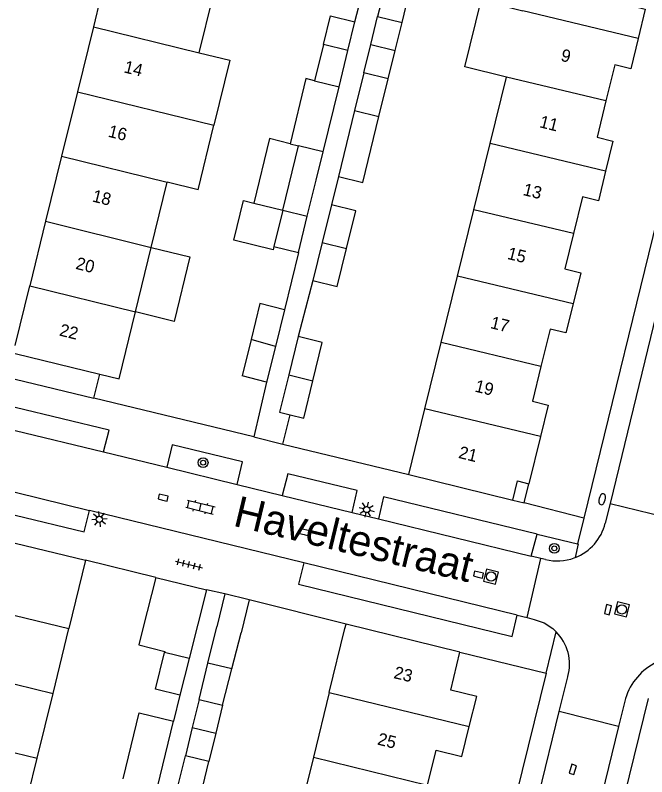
# Model space of a CAD drawing. Extents: x 128000 to 131008, y 398996 to 402500.
# Drawn here: x 128000 to 128051.2, y 399488 to 399549.6 of the extents above; entities that cross this region are included whole.
import ezdxf

# ---------------------------------------------------------------- set-up
doc = ezdxf.new("R2010")
doc.units = 0
for name, color, linetype in [('gg-afsc-erfafscheiding', 7, 'Continuous'), ('gg-afsc-muur', 7, 'Continuous'), ('gg-anno-huisnummerreeks BGT', 7, 'Continuous'), ('gg-anno-openbare ruimte label', 7, 'Continuous'), ('gg-bbg-bijgebouw', 7, 'Continuous'), ('gg-bbg-gedigitaliseerde bebouwing', 7, 'Continuous'), ('gg-bbg-gedigitaliseerde bijgebouw', 7, 'Continuous'), ('gg-bbg-hoofdgebouw', 7, 'Continuous'), ('gg-bbg-luifel en loopbrug', 7, 'Continuous'), ('gg-bbg-onder overbouw', 7, 'Continuous'), ('gg-bbg-pand overbouw', 7, 'Continuous'), ('gg-bbg-tussenscheiding', 7, 'Continuous'), ('gg-knt-verharding', 7, 'Continuous'), ('gg-knt-verharding nz', 7, 'Continuous'), ('gt-grn-weggrens', 7, 'Continuous'), ('gt-symb-boom', 7, 'Continuous'), ('gt-symb-brandkraan', 7, 'Continuous'), ('gt-symb-klinker verharding', 7, 'Continuous'), ('gt-symb-kolk', 7, 'Continuous'), ('gt-symb-lichtmast', 7, 'Continuous'), ('gt-symb-rioolschacht', 7, 'Continuous'), ('gt-symb-tegel verharding', 7, 'Continuous')]:
    doc.layers.add(name, color=color, linetype=linetype)

# ---------------------------------------------------------------- blocks, each defined once
blk = doc.blocks.new('gt0-BR')
at = {"layer": 'gt-symb-brandkraan'}
for centre, radius, start, end in [((-0.244, 0), 0.206, 107.56694, 252.43307), ((0.599, -2.664), 3, 106.89205, 107.56694), ((0, -0.691), 0.938, 73.10799, 106.89205), ((-0.599, -2.664), 3, 72.43309, 73.10799), ((0.244, 0), 0.206, 287.56695, 72.43309), ((0.599, 2.664), 3, 252.43307, 253.10797), ((0, 0.691), 0.938, 253.10797, 286.89206), ((-0.599, 2.664), 3, 286.89206, 287.56695)]:
    blk.add_arc(centre, radius, start, end, dxfattribs=at)
blk = doc.blocks.new('gt0-LMAST')
at = {"layer": 'gt-symb-lichtmast'}
for p, q in [((-0.005, 0.246), (-0.005, 0.621)), ((-0.182, 0.173), (-0.447, 0.438)), ((0.172, 0.173), (0.437, 0.438)), ((-0.255, -0.004), (-0.63, -0.004)), ((-0.182, -0.181), (-0.447, -0.446)), ((-0.005, -0.254), (-0.005, -0.629)), ((0.437, -0.446), (0.172, -0.181)), ((0.245, -0.004), (0.62, -0.004))]:
    blk.add_line(p, q, dxfattribs=at)
blk.add_circle((-0.005, -0.004), 0.25, dxfattribs=at)
blk = doc.blocks.new('gt0-TEG1')
at = {"layer": 'gt-symb-tegel verharding'}
for p, q in [((-1.125, 0), (1.125, 0)), ((-0.9, -0.25), (-0.9, 0.25)), ((-0.45, -0.25), (-0.45, 0.25)), ((0, -0.25), (0, 0.25)), ((0.45, -0.25), (0.45, 0.25)), ((0.9, -0.25), (0.9, 0.25))]:
    blk.add_line(p, q, dxfattribs=at)
blk = doc.blocks.new('gt0-KL1')
at = {"layer": 'gt-symb-klinker verharding'}
for p, q in [((-1.15, 0.3), (1.15, 0.3)), ((-1, -0.3), (-1, 0.3)), ((-0.5, 0.3), (-0.5, 0.45)), ((0, -0.3), (0, 0.3)), ((0.5, 0.3), (0.5, 0.45)), ((1, -0.3), (1, 0.3)), ((-1.15, -0.3), (1.15, -0.3)), ((-0.5, -0.45), (-0.5, -0.3)), ((0.5, -0.45), (0.5, -0.3))]:
    blk.add_line(p, q, dxfattribs=at)
blk = doc.blocks.new('gt0-KOLK')
at = {"layer": 'gt-symb-kolk'}
blk.add_lwpolyline([(0, 0), (0.375, 0), (0.375, 0.4), (-0.375, 0.4), (-0.375, 0), (0, 0)], dxfattribs=at)
blk = doc.blocks.new('gt0-BOOM')
at = {"layer": 'gt-symb-boom'}
for radius in [0.4, 0.2]:
    blk.add_circle((0, 0), radius, dxfattribs=at)
blk = doc.blocks.new('gt0-RS')
at = {"layer": 'gt-symb-rioolschacht'}
blk.add_lwpolyline([(-0.5, -0.5), (0.5, -0.5), (0.5, 0.5), (-0.5, 0.5)], close=True, dxfattribs=at)
blk.add_circle((0, 0), 0.375, dxfattribs=at)

msp = doc.modelspace()

# ---------------------------------------------------------------- linework, layer by layer
at = {"layer": 'gg-afsc-erfafscheiding'}
for p, q in [((128027.518, 399549.1), (128028.084, 399551.404)), ((128026.17, 399536.583), (128025.611, 399534.303)), ((128022.93, 399530.435), (128021.821, 399525.809)), ((128024.108, 399528.182), (128022.911, 399523.632)), ((128013.333, 399494.609), (128012.822, 399492.516))]:
    msp.add_line(p, q, dxfattribs=at)
at = {"layer": 'gg-afsc-muur'}
for p, q in [((128006.378, 399518.64), (128006.857, 399520.591)), ((128020.356, 399519.96), (128019.319, 399515.517)), ((128019.319, 399515.517), (128006.378, 399518.64)), ((128021.682, 399514.937), (128022.266, 399517.313)), ((128021.682, 399514.937), (128031.88, 399512.47)), ((128011.401, 399504.139), (128005.7, 399505.53))]:
    msp.add_line(p, q, dxfattribs=at)
at = {"layer": 'gg-bbg-bijgebouw'}
for p, q in [((128021.821, 399525.809), (128021.079, 399522.846)), ((128022.911, 399523.632), (128022.151, 399520.547)), ((128021.079, 399522.846), (128020.356, 399519.96)), ((128020.356, 399519.96), (128018.377, 399520.456)), ((128022.266, 399517.313), (128023.368, 399517.042)), ((128011.401, 399504.139), (128015.481, 399503.143)), ((128018.954, 399502.317), (128016.979, 399502.812))]:
    msp.add_line(p, q, dxfattribs=at)
msp.add_lwpolyline([(128022.151, 399520.547), (128021.407, 399517.525), (128022.266, 399517.313)], dxfattribs=at)
at = {"layer": 'gg-bbg-gedigitaliseerde bebouwing'}
for p, q in [((128014.89, 399546.609), (128016.177, 399551.85)), ((128014.811, 399535.521), (128016.085, 399540.745)), ((128011.023, 399530.857), (128012.317, 399536.127)), ((128014.811, 399535.521), (128012.317, 399536.127)), ((128009.743, 399525.64), (128011.023, 399530.857)), ((128008.41, 399520.21), (128009.743, 399525.64))]:
    msp.add_line(p, q, dxfattribs=at)
for points in [[(128039.78, 399544.635), (128036.422, 399545.46), (128037.741, 399550.829), (128041.099, 399550.004)], [(128014.89, 399546.609), (128017.375, 399545.999), (128016.085, 399540.745)]]:
    msp.add_lwpolyline(points, dxfattribs=at)
at = {"layer": 'gg-bbg-gedigitaliseerde bijgebouw'}
for p, q in [((128030.105, 399552.603), (128029.353, 399549.542)), ((128031.332, 399549.056), (128032.083, 399552.117)), ((128029.353, 399549.542), (128031.332, 399549.056)), ((128024.972, 399547.282), (128024.249, 399544.342)), ((128026.951, 399546.795), (128024.972, 399547.282)), ((128026.228, 399543.854), (128026.951, 399546.795)), ((128028.236, 399544.993), (128027.483, 399541.928)), ((128030.215, 399544.507), (128028.236, 399544.993)), ((128029.462, 399541.442), (128030.215, 399544.507)), ((128024.936, 399538.595), (128026.228, 399543.854)), ((128027.483, 399541.928), (128026.17, 399536.583)), ((128022.262, 399539.248), (128022.955, 399539.079)), ((128021.673, 399533.862), (128022.955, 399539.079)), ((128024.373, 399536.306), (128024.936, 399538.595)), ((128023.653, 399533.375), (128024.373, 399536.306)), ((128025.611, 399534.303), (128024.86, 399531.243)), ((128021.673, 399533.862), (128020.95, 399530.922)), ((128022.93, 399530.435), (128023.653, 399533.375)), ((128024.86, 399531.243), (128024.108, 399528.182)), ((128020.95, 399530.922), (128022.93, 399530.435)), ((128019.097, 399523.388), (128018.377, 399520.456)), ((128023.368, 399517.042), (128024.11, 399520.064)), ((128015.481, 399503.143), (128014.079, 399497.581)), ((128016.979, 399502.812), (128016.326, 399500.139)), ((128018.954, 399502.317), (128018.288, 399499.66)), ((128015.609, 399497.207), (128016.326, 399500.139)), ((128017.555, 399496.734), (128018.288, 399499.66)), ((128014.079, 399497.581), (128013.333, 399494.609)), ((128014.891, 399494.265), (128015.609, 399497.207)), ((128016.791, 399493.803), (128017.555, 399496.734)), ((128014.891, 399494.265), (128016.791, 399493.803)), ((128011.516, 399487.159), (128012.822, 399492.516)), ((128013.062, 399486.782), (128013.778, 399489.713)), ((128015.683, 399489.25), (128013.778, 399489.713)), ((128014.968, 399486.313), (128015.683, 399489.25))]:
    msp.add_line(p, q, dxfattribs=at)
for points in [[(128024.249, 399544.342), (128023.547, 399544.515), (128022.262, 399539.248)], [(128026.17, 399536.583), (128028.149, 399536.097), (128029.462, 399541.442)], [(128026.838, 399530.756), (128027.59, 399533.817), (128025.611, 399534.303)], [(128024.108, 399528.182), (128026.087, 399527.696), (128026.838, 399530.756)], [(128021.821, 399525.809), (128019.813, 399526.302), (128019.097, 399523.388)], [(128024.11, 399520.064), (128024.869, 399523.151), (128022.911, 399523.632)], [(128011.401, 399504.139), (128010.326, 399500), (128010.002, 399498.675), (128012.11, 399498.16), (128012.089, 399498.072)], [(128013.333, 399494.609), (128011.361, 399495.09), (128012.089, 399498.072)], [(128008.733, 399487.836), (128010.04, 399493.194), (128012.822, 399492.516)]]:
    msp.add_lwpolyline(points, dxfattribs=at)
at = {"layer": 'gg-bbg-hoofdgebouw'}
for p, q in [((128007.611, 399553.953), (128006.327, 399548.72)), ((128006.327, 399548.72), (128005.037, 399543.458)), ((128038.461, 399539.265), (128039.78, 399544.635)), ((128005.037, 399543.458), (128003.756, 399538.235)), ((128037.143, 399533.897), (128038.461, 399539.265)), ((128003.756, 399538.235), (128002.465, 399532.972)), ((128035.824, 399528.527), (128037.143, 399533.897)), ((128002.465, 399532.972), (128001.184, 399527.75)), ((128034.505, 399523.158), (128035.824, 399528.527)), ((128000, 399522.922), (128001.184, 399527.75)), ((128033.186, 399517.789), (128034.505, 399523.158)), ((128000, 399522.274), (128006.857, 399520.591)), ((128006.857, 399520.591), (128008.41, 399520.21)), ((128031.88, 399512.47), (128033.186, 399517.789)), ((128042.547, 399515.551), (128041.61, 399511.73)), ((128031.88, 399512.47), (128040.29, 399510.4)), ((128000, 399506.922), (128005.7, 399505.53)), ((128005.7, 399505.53), (128004.346, 399500)), ((128036.02, 399498.09), (128026.79, 399500.35)), ((128003.062, 399494.754), (128004.346, 399500)), ((128025.437, 399494.822), (128024.156, 399489.589)), ((128001.781, 399489.524), (128003.062, 399494.754)), ((128000.487, 399484.241), (128001.781, 399489.524)), ((128024.156, 399489.589), (128022.878, 399484.37))]:
    msp.add_line(p, q, dxfattribs=at)
for points in [[(128050.474, 399553.445), (128049.74, 399550.46), (128051.03, 399550.151), (128050.449, 399547.768)], [(128050.449, 399547.768), (128049.85, 399545.31), (128048.56, 399545.62), (128047.842, 399542.707)], [(128047.842, 399542.707), (128047.12, 399539.78), (128048.41, 399539.46), (128047.817, 399537.028)], [(128047.817, 399537.028), (128047.23, 399534.62), (128045.94, 399534.94), (128045.211, 399531.967)], [(128045.211, 399531.967), (128044.51, 399529.11), (128045.8, 399528.79), (128045.181, 399526.29)], [(128045.181, 399526.29), (128044.6, 399523.94), (128043.32, 399524.25), (128042.579, 399521.228)], [(128042.579, 399521.228), (128041.89, 399518.42), (128043.17, 399518.09), (128042.547, 399515.551)], [(128025.437, 399494.822), (128026.705, 399500), (128026.79, 399500.35)], [(128036.778, 399492.07), (128037.38, 399494.51), (128035.27, 399495.02), (128036.02, 399498.09)], [(128033.39, 399487.338), (128034.08, 399490.17), (128036.18, 399489.65), (128036.778, 399492.07)]]:
    msp.add_lwpolyline(points, dxfattribs=at)
at = {"layer": 'gg-bbg-luifel en loopbrug'}
for p, q in [((128026.951, 399546.795), (128027.518, 399549.1)), ((128028.795, 399547.268), (128029.353, 399549.542)), ((128030.774, 399546.782), (128031.332, 399549.056)), ((128028.236, 399544.993), (128028.795, 399547.268)), ((128028.795, 399547.268), (128030.774, 399546.782)), ((128030.215, 399544.507), (128030.774, 399546.782)), ((128019.315, 399534.443), (128021.673, 399533.862)), ((128014.891, 399494.265), (128014.335, 399491.989)), ((128016.791, 399493.803), (128016.237, 399491.527)), ((128014.335, 399491.989), (128013.778, 399489.713)), ((128014.335, 399491.989), (128016.237, 399491.527)), ((128016.237, 399491.527), (128015.683, 399489.25))]:
    msp.add_line(p, q, dxfattribs=at)
for points in [[(128024.972, 399547.282), (128025.538, 399549.586), (128027.518, 399549.1)], [(128022.262, 399539.248), (128020.599, 399539.658), (128019.315, 399534.443)], [(128020.95, 399530.922), (128020.887, 399530.667), (128017.711, 399531.449), (128018.498, 399534.644), (128019.315, 399534.443)], [(128011.023, 399530.857), (128014.152, 399530.086), (128012.867, 399524.87), (128009.743, 399525.64)]]:
    msp.add_lwpolyline(points, dxfattribs=at)
at = {"layer": 'gg-bbg-onder overbouw'}
msp.add_lwpolyline([(128040.29, 399510.4), (128040.67, 399511.96), (128041.61, 399511.73)], dxfattribs=at)
at = {"layer": 'gg-bbg-pand overbouw'}
for p, q in [((128041.23, 399510.17), (128041.61, 399511.73)), ((128040.29, 399510.4), (128041.23, 399510.17))]:
    msp.add_line(p, q, dxfattribs=at)
at = {"layer": 'gg-bbg-tussenscheiding'}
for p, q in [((128050.449, 399547.768), (128041.099, 399550.004)), ((128006.327, 399548.72), (128014.89, 399546.609)), ((128024.249, 399544.342), (128026.228, 399543.854)), ((128047.842, 399542.707), (128039.78, 399544.635)), ((128005.037, 399543.458), (128016.085, 399540.745)), ((128027.483, 399541.928), (128029.462, 399541.442)), ((128047.817, 399537.028), (128038.461, 399539.265)), ((128024.936, 399538.595), (128022.955, 399539.079)), ((128003.756, 399538.235), (128012.317, 399536.127)), ((128021.673, 399533.862), (128023.653, 399533.375)), ((128045.211, 399531.967), (128037.143, 399533.897)), ((128002.465, 399532.972), (128011.023, 399530.857)), ((128024.86, 399531.243), (128026.838, 399530.756)), ((128045.181, 399526.29), (128035.824, 399528.527)), ((128001.184, 399527.75), (128009.743, 399525.64)), ((128021.079, 399522.846), (128019.097, 399523.388)), ((128042.579, 399521.228), (128034.505, 399523.158)), ((128022.151, 399520.547), (128024.11, 399520.064)), ((128042.547, 399515.551), (128033.186, 399517.789)), ((128000, 399501.054), (128004.346, 399500)), ((128014.079, 399497.581), (128012.089, 399498.072)), ((128017.555, 399496.734), (128015.609, 399497.207)), ((128000, 399495.507), (128003.062, 399494.754)), ((128025.437, 399494.822), (128036.778, 399492.07)), ((128000, 399489.957), (128001.781, 399489.524)), ((128024.156, 399489.589), (128033.39, 399487.338))]:
    msp.add_line(p, q, dxfattribs=at)
at = {"layer": 'gg-knt-verharding'}
for p, q in [((128057.051, 399553.915), (128046.06, 399508.95)), ((128057.599, 399548.879), (128048.173, 399510.139)), ((128000, 399520.183), (128006.378, 399518.64)), ((128007.152, 399514.3), (128012.268, 399513.055)), ((128012.268, 399513.055), (128017.969, 399511.668)), ((128017.969, 399511.668), (128021.632, 399510.777)), ((128046.06, 399508.95), (128041.23, 399510.17)), ((128048.173, 399510.139), (128047.781, 399508.53)), ((128048.173, 399510.139), (128052.973, 399508.957)), ((128023.364, 399505.322), (128006.014, 399509.57)), ((128027.284, 399509.402), (128029.417, 399508.882)), ((128041.787, 399505.873), (128042.273, 399507.65)), ((128042.273, 399507.65), (128045.552, 399506.871)), ((128041.454, 399500.893), (128042.578, 399505.681)), ((128042.578, 399505.681), (128041.787, 399505.873)), ((128042.952, 399505.59), (128042.578, 399505.681)), ((128045.271, 399505.719), (128045.353, 399505.75)), ((128026.79, 399500.35), (128018.954, 399502.317)), ((128040.649, 399501.09), (128041.454, 399500.893)), ((128036.02, 399498.09), (128042.989, 399496.39)), ((128042.989, 399496.39), (128031.33, 399448.74)), ((128044.065, 399493.284), (128044.76, 399496.11)), ((128051.27, 399494.35), (128040.705, 399451.381)), ((128049.42, 399494.33), (128048.865, 399492.067)), ((128032.775, 399447.345), (128044.065, 399493.284)), ((128048.865, 399492.067), (128044.065, 399493.284)), ((128048.865, 399492.067), (128035.151, 399436.183))]:
    msp.add_line(p, q, dxfattribs=at)
for points in [[(128007.152, 399514.3), (128007.602, 399516.058), (128000, 399517.905)], [(128017.969, 399511.668), (128018.415, 399513.499), (128012.714, 399514.886), (128012.268, 399513.055)], [(128027.284, 399509.402), (128027.692, 399511.179), (128022.081, 399512.533), (128021.632, 399510.777)], [(128042.273, 399507.65), (128029.822, 399510.659), (128029.417, 399508.882)], [(128000, 399509.194), (128005.583, 399507.833), (128006.014, 399509.57)], [(128045.552, 399506.871), (128045.605, 399506.858), (128045.353, 399505.75)], [(128023.364, 399505.322), (128022.94, 399503.591), (128040.237, 399499.35), (128040.649, 399501.09)], [(128041.454, 399500.893), (128042.042, 399500.749), (128042.828, 399500.458), (128043.529, 399500), (128043.809, 399499.744)]]:
    msp.add_lwpolyline(points, dxfattribs=at)
for centre, radius, start, end in [((128043.897, 399509.472), 3.997, 291.36928, 346.36401), ((128043.899, 399509.469), 3.993, 256.27664, 290.09123), ((128041.134, 399497.103), 3.759, 344.69109, 44.63922), ((128053.991, 399492.947), 4.775, 114.87375, 163.16004)]:
    msp.add_arc(centre, radius, start, end, dxfattribs=at)
at = {"layer": 'gg-knt-verharding nz'}
for p, q in [((128000, 399516.04), (128007.152, 399514.3)), ((128000, 399511.042), (128006.014, 399509.57)), ((128021.632, 399510.777), (128027.284, 399509.402)), ((128029.417, 399508.882), (128041.787, 399505.873)), ((128040.649, 399501.09), (128023.364, 399505.322))]:
    msp.add_line(p, q, dxfattribs=at)
at = {"layer": 'gt-grn-weggrens'}
for p, q in [((128019.319, 399515.517), (128021.682, 399514.937)), ((128046.06, 399508.95), (128045.552, 399506.871)), ((128016.979, 399502.812), (128015.481, 399503.143)), ((128042.989, 399496.39), (128043.809, 399499.744))]:
    msp.add_line(p, q, dxfattribs=at)

# ---------------------------------------------------------------- block references
at = {"layer": 'gt-symb-boom'}
for p in [(128015.217, 399513.432), (128043.661, 399506.494)]:
    msp.add_blockref('gt0-BOOM', p, dxfattribs=at)
at = {"layer": 'gt-symb-brandkraan', "rotation": 76.28353067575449}
msp.add_blockref('gt0-BR', (128047.535, 399510.472), dxfattribs=at)
at = {"layer": 'gt-symb-klinker verharding', "rotation": -13.647238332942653}
msp.add_blockref('gt0-KL1', (128014.996, 399509.837), dxfattribs=at)
at = {"layer": 'gt-symb-kolk'}
for p, rotation in [((128011.939, 399510.408), -13.64723833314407), ((128023.4, 399507.609), -13.647238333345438), ((128037.476, 399504.176), -13.64723833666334), ((128048.2, 399501.485), 76.22785456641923), ((128045.351, 399488.536), 72.05443695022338)]:
    msp.add_blockref('gt0-KOLK', p, dxfattribs=dict(at, rotation=rotation))
at = {"layer": 'gt-symb-lichtmast'}
for p, rotation in [((128028.465, 399509.639), -13.64723833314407), ((128006.823, 399508.856), 5.163306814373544)]:
    msp.add_blockref('gt0-LMAST', p, dxfattribs=dict(at, rotation=rotation))
at = {"layer": 'gt-symb-rioolschacht'}
for p, rotation in [((128038.539, 399504.214), -13.77214543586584), ((128049.137, 399501.555), -13.772145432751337)]:
    msp.add_blockref('gt0-RS', p, dxfattribs=dict(at, rotation=rotation))
at = {"layer": 'gt-symb-tegel verharding', "rotation": -13.64723833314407}
msp.add_blockref('gt0-TEG1', (128014.065, 399505.18), dxfattribs=at)

# ---------------------------------------------------------------- texts
at = {"layer": 'gg-anno-huisnummerreeks BGT'}
for s, rotation, p in [('9', 346.2, (128044.127, 399545.972)), ('14', 346.2, (128008.741, 399545.03)), ('11', 346.2, (128042.399, 399540.589)), ('16', 346.2, (128007.464, 399539.823)), ('13', 346.2, (128041.062, 399535.105)), ('18', 346.2, (128006.178, 399534.579)), ('15', 346.2, (128039.794, 399529.933)), ('20', 346.2, (128004.839, 399529.124)), ('17', 346.2, (128038.421, 399524.329)), ('22', 346.2, (128003.516, 399523.728)), ('19', 346.2, (128037.161, 399519.195)), ('21', 346.2, (128035.843, 399513.824)), ('23', 346.3, (128030.593, 399496.004)), ('25', 346.3, (128029.274, 399490.623))]:
    msp.add_text(s, height=1, rotation=rotation, dxfattribs=at).set_placement(p)
at = {"layer": 'gg-anno-openbare ruimte label'}
msp.add_text('Haveltestraat', height=2.5, rotation=346.5, dxfattribs=at).set_placement((128017.563, 399508.34))

doc.saveas('drawing.dxf')
